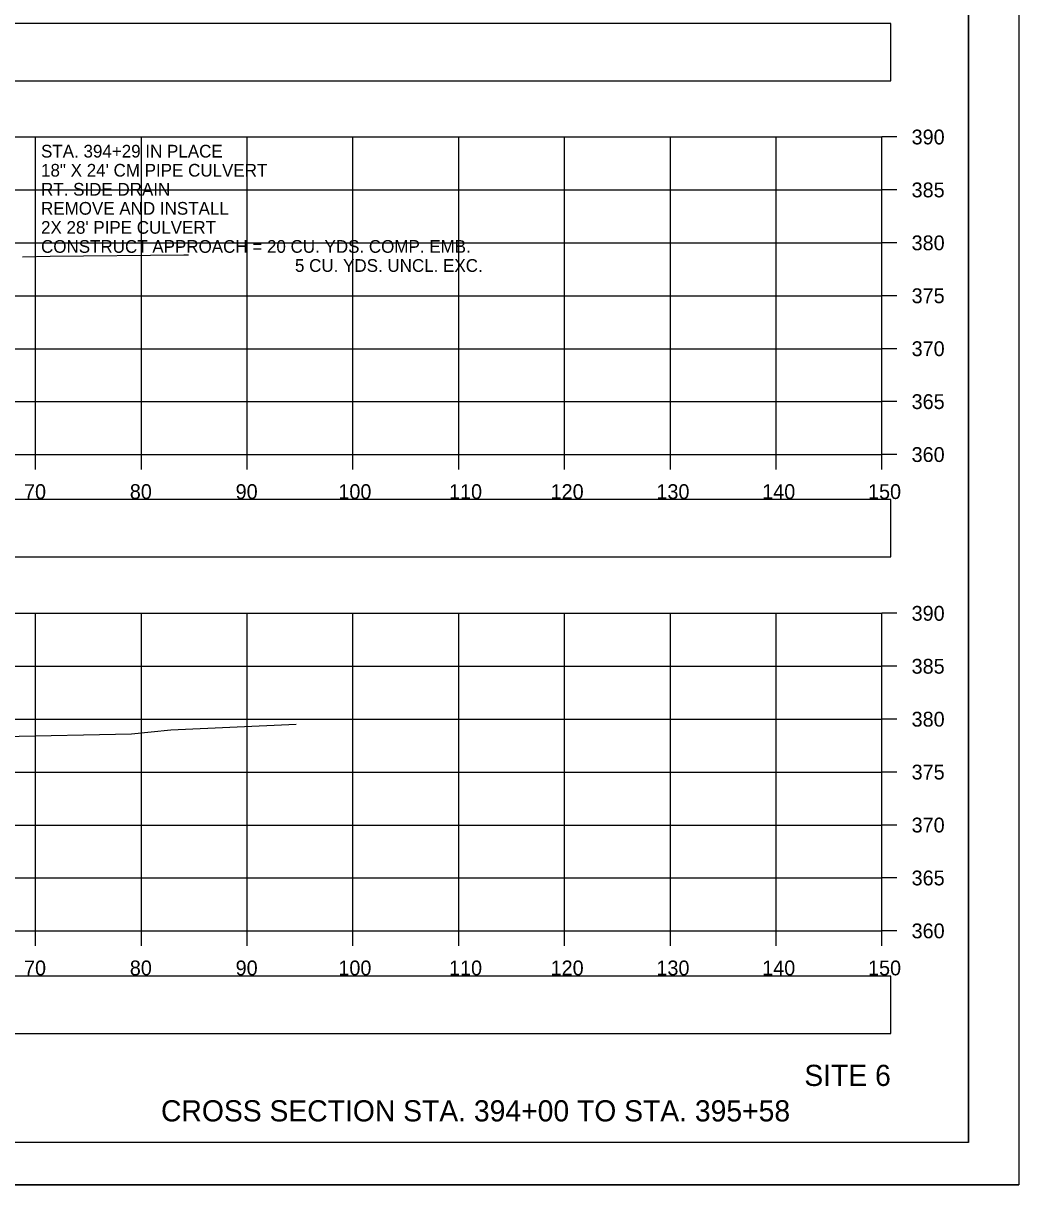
# Model space of a CAD drawing. Extents: x 1376273 to 1384221, y 378927 to 384592.
# Drawn here: x 1382960.1 to 1383054.1, y 380111.8 to 380221.6 of the extents above; entities that cross this region are included whole.
import ezdxf

# ---------------------------------------------------------------- set-up
doc = ezdxf.new("R2010")
doc.units = 0
for name, color, linetype in [('R_Axis', 7, 'Continuous'), ('R_Axis Annot', 7, 'Continuous'), ('R_Border', 7, 'Continuous'), ('R_Draft', 7, 'Continuous'), ('R_Drive', 7, 'Continuous'), ('R_Exist Surface', 7, 'Continuous'), ('R_Grid', 7, 'Continuous'), ('R_No Plot', 7, 'Continuous')]:
    doc.layers.add(name, color=color, linetype=linetype)

msp = doc.modelspace()

# ---------------------------------------------------------------- linework, layer by layer
at = {"layer": 'R_Axis'}
for p, q in [((1383041.22, 380180.82), (1383041.22, 380210.82)), ((1383042.62, 380210.82), (1383041.22, 380210.82)), ((1383042.62, 380205.82), (1383041.22, 380205.82)), ((1383042.62, 380200.82), (1383041.22, 380200.82)), ((1383042.62, 380195.82), (1383041.22, 380195.82)), ((1383042.62, 380190.82), (1383041.22, 380190.82)), ((1383042.62, 380185.82), (1383041.22, 380185.82)), ((1382741.22, 380180.82), (1383041.22, 380180.82)), ((1382961.22, 380179.42), (1382961.22, 380180.82)), ((1382971.22, 380179.42), (1382971.22, 380180.82)), ((1382981.22, 380179.42), (1382981.22, 380180.82)), ((1382991.22, 380179.42), (1382991.22, 380180.82)), ((1383001.22, 380179.42), (1383001.22, 380180.82)), ((1383011.22, 380179.42), (1383011.22, 380180.82)), ((1383021.22, 380179.42), (1383021.22, 380180.82)), ((1383031.22, 380179.42), (1383031.22, 380180.82)), ((1383041.22, 380179.42), (1383041.22, 380180.82)), ((1383042.62, 380180.82), (1383041.22, 380180.82)), ((1383041.22, 380135.82), (1383041.22, 380165.82)), ((1383042.62, 380165.82), (1383041.22, 380165.82)), ((1383042.62, 380160.82), (1383041.22, 380160.82)), ((1383042.62, 380155.82), (1383041.22, 380155.82)), ((1383042.62, 380150.82), (1383041.22, 380150.82)), ((1383042.62, 380145.82), (1383041.22, 380145.82)), ((1383042.62, 380140.82), (1383041.22, 380140.82)), ((1382741.22, 380135.82), (1383041.22, 380135.82)), ((1382961.22, 380134.42), (1382961.22, 380135.82)), ((1382971.22, 380134.42), (1382971.22, 380135.82)), ((1382981.22, 380134.42), (1382981.22, 380135.82)), ((1382991.22, 380134.42), (1382991.22, 380135.82)), ((1383001.22, 380134.42), (1383001.22, 380135.82)), ((1383011.22, 380134.42), (1383011.22, 380135.82)), ((1383021.22, 380134.42), (1383021.22, 380135.82)), ((1383031.22, 380134.42), (1383031.22, 380135.82)), ((1383041.22, 380134.42), (1383041.22, 380135.82)), ((1383042.62, 380135.82), (1383041.22, 380135.82))]:
    msp.add_line(p, q, dxfattribs=at)
at = {"layer": 'R_Axis Annot'}
for points in [[(1382740.37, 380216.13), (1383042.06, 380216.13), (1383042.06, 380221.54), (1382740.37, 380221.54)], [(1382740.37, 380171.16), (1383042.06, 380171.16), (1383042.06, 380176.57), (1382740.37, 380176.57)], [(1382740.37, 380126.13), (1383042.06, 380126.13), (1383042.06, 380131.55), (1382740.37, 380131.55)]]:
    msp.add_lwpolyline(points, close=True, dxfattribs=at)
at = {"layer": 'R_Border'}
for q in [(1383049.4, 380321.28), (1382733.22, 380115.82)]:
    msp.add_line((1383049.4, 380115.82), q, dxfattribs=at)
at = {"layer": 'R_Exist Surface'}
for points in [[(1382959.98, 380199.51), (1382962.6, 380199.55), (1382975.25, 380199.7), (1382975.69, 380199.7)], [(1382948.98, 380154.01), (1382967.26, 380154.36), (1382970.29, 380154.44), (1382974, 380154.81), (1382985.86, 380155.34)]]:
    msp.add_lwpolyline(points, dxfattribs=at)
at = {"layer": 'R_Grid'}
for p, q in [((1382741.22, 380210.82), (1383041.22, 380210.82)), ((1382961.22, 380180.82), (1382961.22, 380210.82)), ((1382971.22, 380180.82), (1382971.22, 380210.82)), ((1382981.22, 380180.82), (1382981.22, 380210.82)), ((1382991.22, 380180.82), (1382991.22, 380210.82)), ((1383001.22, 380180.82), (1383001.22, 380210.82)), ((1383011.22, 380180.82), (1383011.22, 380210.82)), ((1383021.22, 380180.82), (1383021.22, 380210.82)), ((1383031.22, 380180.82), (1383031.22, 380210.82)), ((1383041.22, 380180.82), (1383041.22, 380210.82)), ((1382741.22, 380205.82), (1383041.22, 380205.82)), ((1382741.22, 380200.82), (1383041.22, 380200.82)), ((1382741.22, 380195.82), (1383041.22, 380195.82)), ((1382741.22, 380190.82), (1383041.22, 380190.82)), ((1382741.22, 380185.82), (1383041.22, 380185.82)), ((1382741.22, 380180.82), (1383041.22, 380180.82)), ((1382741.22, 380165.82), (1383041.22, 380165.82)), ((1382961.22, 380135.82), (1382961.22, 380165.82)), ((1382971.22, 380135.82), (1382971.22, 380165.82)), ((1382981.22, 380135.82), (1382981.22, 380165.82)), ((1382991.22, 380135.82), (1382991.22, 380165.82)), ((1383001.22, 380135.82), (1383001.22, 380165.82)), ((1383011.22, 380135.82), (1383011.22, 380165.82)), ((1383021.22, 380135.82), (1383021.22, 380165.82)), ((1383031.22, 380135.82), (1383031.22, 380165.82)), ((1383041.22, 380135.82), (1383041.22, 380165.82)), ((1382741.22, 380160.82), (1383041.22, 380160.82)), ((1382741.22, 380155.82), (1383041.22, 380155.82)), ((1382741.22, 380150.82), (1383041.22, 380150.82)), ((1382741.22, 380145.82), (1383041.22, 380145.82)), ((1382741.22, 380140.82), (1383041.22, 380140.82)), ((1382741.22, 380135.82), (1383041.22, 380135.82))]:
    msp.add_line(p, q, dxfattribs=at)
at = {"layer": 'R_No Plot'}
msp.add_line((1382720.82, 380111.84), (1383054.15, 380111.84), dxfattribs=at)
for points in [[(1382720.81, 380325.17), (1383054.15, 380325.17), (1383054.15, 380111.84), (1382720.81, 380111.84)], [(1382967.14, 380321.28), (1382967.14, 380311.4), (1383002.87, 380311.4), (1383002.87, 380308.48), (1383026.07, 380308.48), (1383026.07, 380284.15), (1383049.4, 380284.15), (1383049.4, 380115.82), (1382733.22, 380115.82), (1382733.22, 380321.28)]]:
    msp.add_lwpolyline(points, close=True, dxfattribs=at)

# ---------------------------------------------------------------- texts
at = {"layer": 'R_Axis Annot'}
for s, p in [('390', (1383044.02, 380210.12)), ('385', (1383044.02, 380205.12)), ('380', (1383044.02, 380200.12)), ('375', (1383044.02, 380195.12)), ('370', (1383044.02, 380190.12)), ('365', (1383044.02, 380185.12)), ('360', (1383044.02, 380180.12)), ('70', (1382960.13, 380176.62)), ('80', (1382970.13, 380176.62)), ('90', (1382980.13, 380176.62)), ('100', (1382989.84, 380176.62)), ('110', (1383000.3, 380176.62)), ('120', (1383009.9, 380176.62)), ('130', (1383019.9, 380176.62)), ('140', (1383029.9, 380176.62)), ('150', (1383039.9, 380176.62)), ('390', (1383044.02, 380165.12)), ('385', (1383044.02, 380160.12)), ('380', (1383044.02, 380155.12)), ('375', (1383044.02, 380150.12)), ('370', (1383044.02, 380145.12)), ('365', (1383044.02, 380140.12)), ('360', (1383044.02, 380135.12)), ('70', (1382960.13, 380131.62)), ('80', (1382970.13, 380131.62)), ('90', (1382980.13, 380131.62)), ('100', (1382989.84, 380131.62)), ('110', (1383000.3, 380131.62)), ('120', (1383009.9, 380131.62)), ('130', (1383019.9, 380131.62)), ('140', (1383029.9, 380131.62)), ('150', (1383039.9, 380131.62))]:
    msp.add_text(s, height=1.4, dxfattribs=at).set_placement(p)
at = {"layer": 'R_Draft'}
for s, p in [('SITE 6', (1383033.88, 380121.17)), ('CROSS SECTION STA. 394+00 TO STA. 395+58', (1382973.08, 380117.82))]:
    msp.add_text(s, height=2, dxfattribs=at).set_placement(p)
at = {"layer": 'R_Drive'}
for s, p in [('STA. 394+29 IN PLACE', (1382961.74, 380208.88)), ('18" X 24\' CM PIPE CULVERT', (1382961.74, 380207.08)), ('RT. SIDE DRAIN', (1382961.74, 380205.28)), ('REMOVE AND INSTALL', (1382961.74, 380203.48)), ("2X 28' PIPE CULVERT", (1382961.74, 380201.68)), ('CONSTRUCT APPROACH = 20 CU. YDS. COMP. EMB.', (1382961.74, 380199.88)), ('5 CU. YDS. UNCL. EXC.', (1382985.74, 380198.08))]:
    msp.add_text(s, height=1.2, dxfattribs=at).set_placement(p)

doc.saveas('drawing.dxf')
